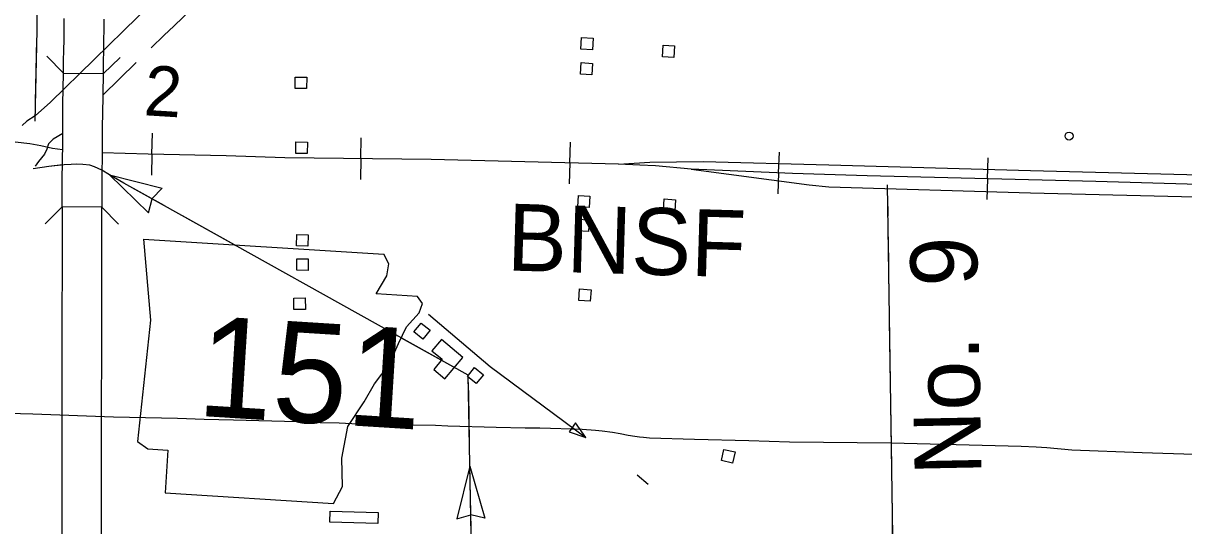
# Model space of a CAD drawing. Extents: x 1366406 to 1373462, y 376856 to 381998.
# Drawn here: x 1369434.3 to 1369553, y 379860 to 379911.4 of the extents above; entities that cross this region are included whole.
import ezdxf

# ---------------------------------------------------------------- set-up
doc = ezdxf.new("R2010")
doc.units = 0
for name, color, linetype in [('10', 7, 'Continuous'), ('21', 7, 'Continuous'), ('32', 7, 'Continuous'), ('37', 7, 'Continuous'), ('40', 7, 'Continuous'), ('43', 7, 'Continuous'), ('56', 7, 'Continuous'), ('58', 7, 'Continuous')]:
    doc.layers.add(name, color=color, linetype=linetype)

msp = doc.modelspace()

# ---------------------------------------------------------------- linework, layer by layer
at = {"layer": '10'}
msp.add_line((1369442.29, 379855.73), (1369442.32, 379892.53), dxfattribs=at)
for points in [[(1369438.4, 379906.22), (1369438.4, 379906.4), (1369438.42, 379907.5), (1369438.44, 379908.59), (1369438.46, 379909.67), (1369438.48, 379910.75), (1369438.49, 379911.84)], [(1369442.54, 379911.77), (1369442.53, 379910.7), (1369442.51, 379909.61), (1369442.49, 379908.52), (1369442.47, 379907.43), (1369442.45, 379906.34), (1369442.45, 379906.17), (1369438.4, 379906.22)], [(1369438.27, 379892.56), (1369438.28, 379893.7), (1369438.28, 379894.48), (1369438.28, 379895.23), (1369438.28, 379895.94), (1369438.29, 379896.61), (1369438.3, 379897.24), (1369438.31, 379897.85), (1369438.32, 379898.45), (1369438.32, 379899.14), (1369438.32, 379899.99), (1369438.32, 379900.97), (1369438.34, 379902.03), (1369438.35, 379903.11), (1369438.4, 379906.22)], [(1369442.45, 379906.17), (1369442.39, 379901.97), (1369442.37, 379900.93), (1369442.37, 379899.98), (1369442.37, 379899.13), (1369442.37, 379898.41), (1369442.36, 379897.78), (1369442.35, 379897.18), (1369442.34, 379896.56), (1369442.33, 379895.91), (1369442.33, 379895.22), (1369442.33, 379894.48), (1369442.32, 379892.53)], [(1369442.32, 379892.53), (1369438.27, 379892.56), (1369438.27, 379892.05), (1369438.26, 379891.16), (1369438.26, 379890.25), (1369438.26, 379889.31), (1369438.26, 379888.35), (1369438.26, 379887.39), (1369438.27, 379886.41), (1369438.26, 379885.42), (1369438.26, 379884.41), (1369438.25, 379883.39), (1369438.25, 379882.35), (1369438.25, 379881.3), (1369438.24, 379880.23), (1369438.24, 379879.14), (1369438.25, 379878.06), (1369438.24, 379876.97), (1369438.23, 379875.85), (1369438.23, 379874.72), (1369438.23, 379873.59), (1369438.23, 379872.46), (1369438.23, 379871.32), (1369438.24, 379870.19), (1369438.24, 379869.06), (1369438.24, 379867.94), (1369438.24, 379866.81), (1369438.23, 379865.69), (1369438.22, 379864.55), (1369438.22, 379863.41), (1369438.22, 379862.27), (1369438.22, 379861.11), (1369438.23, 379859.95), (1369438.24, 379858.8)]]:
    msp.add_lwpolyline(points, dxfattribs=at)
at = {"layer": '21'}
for p, q in [((1369446.58, 379889.27), (1369447.3, 379880.99)), ((1369471.69, 379886.74), (1369471.18, 379887.72)), ((1369471.47, 379885.52), (1369471.69, 379886.74)), ((1369470.39, 379883.66), (1369471.47, 379885.52)), ((1369474.63, 379883.4), (1369470.39, 379883.66)), ((1369475.14, 379882.68), (1369474.63, 379883.4)), ((1369474.8, 379881.74), (1369475.14, 379882.68)), ((1369447.3, 379880.99), (1369445.97, 379868.58)), ((1369473.48, 379880.31), (1369474.8, 379881.74)), ((1369472.68, 379878.58), (1369473.48, 379880.31)), ((1369471.73, 379876.44), (1369472.68, 379878.58)), ((1369470.23, 379874.47), (1369471.73, 379876.44)), ((1369469.15, 379872.62), (1369470.23, 379874.47)), ((1369467.49, 379870.11), (1369469.15, 379872.62)), ((1369466.87, 379866.86), (1369467.49, 379870.11)), ((1369445.97, 379868.58), (1369447.02, 379867.83)), ((1369447.02, 379867.83), (1369449.07, 379867.7)), ((1369449.07, 379867.7), (1369448.8, 379863.32)), ((1369466.96, 379863.97), (1369466.87, 379866.86)), ((1369448.8, 379863.32), (1369466.03, 379862.24)), ((1369466.03, 379862.24), (1369466.96, 379863.97))]:
    msp.add_line(p, q, dxfattribs=at)
msp.add_lwpolyline([(1369446.58, 379889.27), (1369471.18, 379887.72)], dxfattribs=at)
at = {"layer": '32'}
msp.add_circle((1369541.28, 379899.81), 0.405, dxfattribs=at)
at = {"layer": '37'}
for points in [[(1369438.4, 379906.23), (1369436.71, 379907.98)], [(1369444.19, 379907.85), (1369442.45, 379906.16)], [(1369436.54, 379890.85), (1369438.27, 379892.56)], [(1369442.32, 379892.53), (1369444.03, 379890.8)]]:
    msp.add_lwpolyline(points, dxfattribs=at)
at = {"layer": '40'}
for p, q in [((1369447.45, 379897.96), (1369447.5, 379900.1)), ((1369468.83, 379897.5), (1369468.85, 379899.64)), ((1369490.21, 379897.07), (1369490.26, 379899.2)), ((1369447.45, 379897.96), (1369447.4, 379895.82)), ((1369511.56, 379896.04), (1369511.65, 379898.18)), ((1369532.94, 379895.45), (1369532.99, 379897.59)), ((1369468.83, 379897.5), (1369468.8, 379895.36)), ((1369490.21, 379897.07), (1369490.15, 379894.93)), ((1369511.56, 379896.04), (1369511.47, 379893.91)), ((1369532.94, 379895.45), (1369532.88, 379893.31))]:
    msp.add_line(p, q, dxfattribs=at)
for points in [[(1369438.31, 379898.39), (1369437.28, 379898.55), (1369436.07, 379898.8), (1369434.95, 379899.01), (1369433.46, 379899.2), (1369432.48, 379899.31), (1369430.48, 379899.43), (1369424.27, 379899.61), (1369422.07, 379899.63), (1369417.84, 379899.76), (1369410.69, 379899.95), (1369408.88, 379900.04), (1369404.72, 379900.07), (1369397.48, 379900.24), (1369394.68, 379900.38), (1369391.91, 379900.42), (1369388.51, 379900.55), (1369379.12, 379900.81)], [(1369554.52, 379894.87), (1369544.03, 379895.18), (1369520.63, 379895.75), (1369512.97, 379895.99), (1369502.62, 379896.41), (1369498.98, 379896.75), (1369497.38, 379896.85), (1369495.19, 379896.95), (1369476.02, 379897.41), (1369461.06, 379897.59), (1369455.05, 379897.78), (1369447.05, 379897.97), (1369442.36, 379898.1)], [(1369495.19, 379896.95), (1369498.39, 379897.14), (1369503.86, 379897.2), (1369516.69, 379896.87), (1369537.32, 379896.28), (1369562.65, 379895.64), (1369577.64, 379895.26), (1369580.79, 379894.97), (1369582.89, 379894.74)], [(1369502.62, 379896.41), (1369514.7, 379894.82)], [(1369514.7, 379894.82), (1369516.69, 379894.61), (1369537.32, 379894.02), (1369562.65, 379893.38), (1369565.4, 379893.34), (1369568.44, 379893.61), (1369570.93, 379893.87), (1369571.55, 379893.94), (1369577.07, 379894.52)], [(1369435.27, 379871.38), (1369408.84, 379872.09)], [(1369554.06, 379867.24), (1369548.74, 379867.4), (1369541.55, 379867.7), (1369539.02, 379867.94), (1369537.91, 379868.01), (1369536.39, 379868.07), (1369523.08, 379868.39), (1369512.69, 379868.52), (1369508.52, 379868.65), (1369502.96, 379868.78), (1369498.34, 379868.91), (1369497.73, 379868.98), (1369497.33, 379869.01), (1369496.84, 379869.08), (1369496.18, 379869.18), (1369495.34, 379869.36), (1369494.56, 379869.5), (1369493.52, 379869.64), (1369492.84, 379869.71), (1369491.45, 379869.8), (1369487.14, 379869.92), (1369485.62, 379869.94), (1369482.68, 379870.02), (1369477.71, 379870.15), (1369476.46, 379870.22), (1369473.56, 379870.24), (1369468.54, 379870.36), (1369466.59, 379870.46), (1369464.67, 379870.48), (1369462.31, 379870.57), (1369455.79, 379870.75), (1369452.8, 379870.83), (1369450.06, 379870.93), (1369443.51, 379871.06), (1369435.27, 379871.38)]]:
    msp.add_lwpolyline(points, dxfattribs=at)
at = {"layer": '43'}
for p, q in [((1369443.11, 379895.83), (1369447.1, 379891.95)), ((1369443.11, 379895.83), (1369448.5, 379894.47)), ((1369448.5, 379894.47), (1369447.47, 379893.41)), ((1369447.1, 379891.95), (1369447.46, 379893.39)), ((1369479.99, 379866.06), (1369478.64, 379860.67)), ((1369479.99, 379866.06), (1369481.52, 379860.72)), ((1369478.64, 379860.67), (1369480.06, 379861.07)), ((1369481.52, 379860.72), (1369480.08, 379861.07))]:
    msp.add_line(p, q, dxfattribs=at)
for points in [[(1369437.12, 380068.91), (1369436.72, 380067.71), (1369436.53, 380066.84), (1369436.4, 380065.79), (1369436.22, 380062.69), (1369436.35, 380053.64), (1369436.36, 380040.16), (1369436.34, 380027.08), (1369435.67, 379910.63), (1369435.48, 379901.35)], [(1369503.34, 379969.18), (1369491.79, 379957.7), (1369483.96, 379950.08), (1369482.51, 379948.56), (1369481.16, 379947.43), (1369480.56, 379946.77), (1369476.82, 379942.98), (1369475.27, 379941.1), (1369473.46, 379939.11), (1369471.78, 379937.61), (1369467.82, 379934.07), (1369451.41, 379917.45), (1369447.95, 379913.84), (1369446.02, 379912), (1369437.09, 379903.28), (1369435.5, 379901.87), (1369434.66, 379901.35), (1369434.19, 379900.9)], [(1369451.94, 379913.33), (1369450.64, 379911.97), (1369449.68, 379911.06)], [(1369449.68, 379911.06), (1369448.7, 379910.14), (1369447.37, 379908.83)], [(1369435.65, 379909.7), (1369435.52, 379903.29)], [(1369445.84, 379907.34), (1369442.42, 379903.99)], [(1369438.32, 379900.08), (1369437.34, 379899.49), (1369436.88, 379899.03), (1369436.69, 379898.46), (1369436.46, 379897.97), (1369435.84, 379897.2), (1369435.49, 379896.72)], [(1369481.08, 379768.77), (1369480.28, 379831.83), (1369480.18, 379855.14), (1369480.17, 379855.4), (1369479.82, 379875.34), (1369444.58, 379895.01), (1369443.11, 379895.83), (1369442.34, 379896.31), (1369441.56, 379896.67), (1369441.11, 379896.82), (1369440.39, 379896.91), (1369439.7, 379896.94), (1369439.19, 379896.92), (1369438.47, 379896.88), (1369436.89, 379896.7), (1369435.3, 379896.45)], [(1369438.29, 379896.86), (1369436.89, 379896.7), (1369435.3, 379896.45)], [(1369448.71, 379892.7), (1369444.58, 379895.01), (1369443.11, 379895.83), (1369443.11, 379895.83)], [(1369522.68, 379894.83), (1369523.24, 379856.69), (1369523.09, 379855.47), (1369522.74, 379854.98), (1369522.15, 379854.5), (1369521.14, 379854.15), (1369520.25, 379854), (1369484.78, 379854.57), (1369483, 379854.56), (1369481.96, 379854.54), (1369481.01, 379854.64), (1369480.54, 379854.82), (1369480.17, 379855.4)], [(1369522.7, 379893.64), (1369522.73, 379891.63)], [(1369455.91, 379888.68), (1369450.58, 379891.66)], [(1369522.76, 379889.49), (1369522.85, 379883.07)], [(1369522.88, 379880.94), (1369522.98, 379874.52)], [(1369478.59, 379876.03), (1369472.99, 379879.15)], [(1369479.89, 379871.41), (1369479.83, 379874.61)], [(1369523.01, 379872.38), (1369523.1, 379865.97)], [(1369479.95, 379868.2), (1369479.89, 379871.41)], [(1369480.1, 379859.65), (1369479.99, 379866.06)], [(1369523.13, 379863.83), (1369523.22, 379857.42)]]:
    msp.add_lwpolyline(points, dxfattribs=at)
at = {"layer": '56'}
for points in [[(1369491.34, 379908.71), (1369491.41, 379909.88), (1369492.58, 379909.81), (1369492.51, 379908.64)], [(1369499.67, 379907.93), (1369499.74, 379909.1), (1369500.91, 379909.03), (1369500.84, 379907.86)], [(1369491.29, 379906.15), (1369491.37, 379907.32), (1369492.54, 379907.25), (1369492.47, 379906.08)], [(1369462.11, 379904.66), (1369462.11, 379905.84), (1369463.29, 379905.83), (1369463.28, 379904.66)], [(1369462.17, 379898.04), (1369462.18, 379899.22), (1369463.36, 379899.2), (1369463.34, 379898.03)], [(1369491.01, 379892.57), (1369491.09, 379893.74), (1369492.26, 379893.67), (1369492.19, 379892.5)], [(1369499.78, 379892.21), (1369499.85, 379893.38), (1369501.02, 379893.3), (1369500.95, 379892.13)], [(1369490.92, 379890.13), (1369491, 379891.3), (1369492.17, 379891.23), (1369492.1, 379890.06)], [(1369462.23, 379888.57), (1369462.27, 379889.74), (1369463.44, 379889.71), (1369463.41, 379888.54)], [(1369462.27, 379886.08), (1369462.28, 379887.25), (1369463.45, 379887.25), (1369463.45, 379886.07)], [(1369491.13, 379883), (1369491.2, 379884.17), (1369492.37, 379884.09), (1369492.3, 379882.92)], [(1369461.98, 379882.07), (1369461.97, 379883.24), (1369463.14, 379883.26), (1369463.16, 379882.09)], [(1369474.25, 379879.78), (1369474.99, 379880.69), (1369475.9, 379879.95), (1369475.16, 379879.05)], [(1369479.72, 379875.23), (1369480.46, 379876.14), (1369481.37, 379875.4), (1369480.63, 379874.49)], [(1369490.8, 379870.47), (1369490.12, 379869.55), (1369491.84, 379868.98)], [(1369505.71, 379866.62), (1369505.96, 379867.77), (1369507.11, 379867.52), (1369506.86, 379866.37)], [(1369465.65, 379860.33), (1369465.69, 379861.45), (1369470.61, 379861.31), (1369470.57, 379860.18)]]:
    msp.add_lwpolyline(points, close=True, dxfattribs=at)
for points in [[(1369475.74, 379881.61), (1369482.07, 379876.25)], [(1369482.07, 379876.25), (1369491.84, 379868.98)], [(1369497.09, 379865.15), (1369498.21, 379864.2)]]:
    msp.add_lwpolyline(points, dxfattribs=at)
at = {"layer": '58'}
msp.add_lwpolyline([(1369479.26, 379877.17), (1369477.07, 379879), (1369476.1, 379877.84), (1369477.14, 379876.98), (1369476.28, 379875.94), (1369477.43, 379874.98)], close=True, dxfattribs=at)

# ---------------------------------------------------------------- texts
at = {"layer": '21'}
msp.add_text('151', height=10.264, rotation=356.4139, dxfattribs=at).set_placement((1369451.96, 379871.21))
at = {"layer": '37'}
msp.add_text('2', height=5.13, rotation=356.4139, dxfattribs=at).set_placement((1369446.55, 379901.95))
at = {"layer": '40'}
msp.add_text('BNSF', height=6.843, rotation=358.3118, dxfattribs=at).set_placement((1369483.72, 379886.07))
at = {"layer": '43'}
msp.add_text('No.  9', height=6.843, rotation=91.1578, dxfattribs=at).set_placement((1369532.33, 379865.18))

doc.saveas('drawing.dxf')
